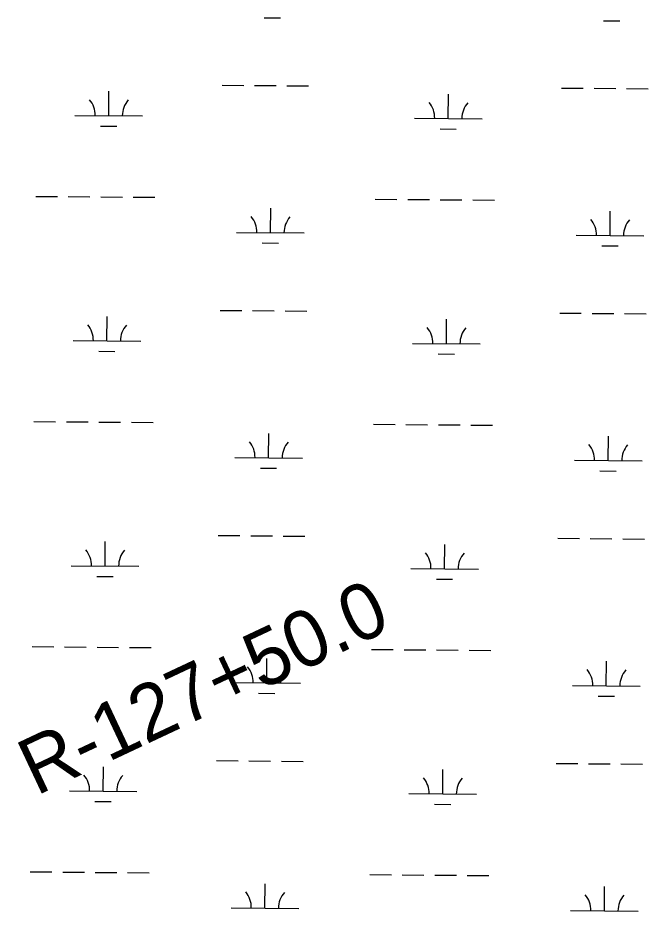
# Model space of a CAD drawing. Extents: x 3271442 to 3309282, y 752266 to 777610.
# Drawn here: x 3301872 to 3302804, y 759510 to 760830 of the extents above; entities that cross this region are included whole.
import ezdxf

# ---------------------------------------------------------------- set-up
doc = ezdxf.new("R2010")
doc.units = 0
doc.layers.add('V-RIVR-RANG-IDEN', color=7, linetype='Continuous')
doc.layers.add('V-WETL-SWMP', color=7, linetype='Continuous')

msp = doc.modelspace()

# ---------------------------------------------------------------- linework, layer by layer
at = {"layer": 'V-WETL-SWMP'}
for p, q in [((3302236.2, 760830), (3302260.2, 760829.9)), ((3302738.1, 760825.9), (3302762.1, 760825.7)), ((3302006.5, 760685.5), (3302006.8, 760721.5)), ((3302174, 760730.6), (3302206, 760730.3)), ((3302222, 760730.2), (3302254, 760729.9)), ((3302270, 760729.8), (3302302, 760729.5)), ((3302675.9, 760726.4), (3302707.9, 760726.2)), ((3302723.9, 760726), (3302755.9, 760725.8)), ((3302771.9, 760725.6), (3302803.9, 760725.4)), ((3302508.4, 760681.4), (3302508.7, 760717.4)), ((3301956.5, 760685.9), (3302056.5, 760685.1)), ((3302458.4, 760681.8), (3302558.4, 760681)), ((3301994.4, 760670.2), (3302018.4, 760670)), ((3302496.3, 760666), (3302520.3, 760665.8)), ((3301898.7, 760566.3), (3301930.7, 760566.1)), ((3301946.7, 760565.9), (3301978.7, 760565.7)), ((3301994.7, 760565.5), (3302026.7, 760565.3)), ((3302042.7, 760565.1), (3302074.7, 760564.9)), ((3302400.6, 760562.2), (3302432.6, 760561.9)), ((3302448.6, 760561.8), (3302480.6, 760561.5)), ((3302496.6, 760561.4), (3302528.6, 760561.1)), ((3302245.6, 760512.7), (3302245.9, 760548.7)), ((3302544.6, 760561), (3302576.6, 760560.7)), ((3302747.5, 760508.6), (3302747.8, 760544.6)), ((3302195.6, 760513.1), (3302295.6, 760512.3)), ((3302697.5, 760509), (3302797.5, 760508.2)), ((3302233.5, 760497.4), (3302257.5, 760497.2)), ((3302735.4, 760493.3), (3302759.4, 760493.1)), ((3302171.2, 760397.9), (3302203.2, 760397.6)), ((3302219.2, 760397.5), (3302251.2, 760397.2)), ((3302267.2, 760397.1), (3302299.2, 760396.8)), ((3302673.1, 760393.8), (3302705.1, 760393.5)), ((3302721.1, 760393.4), (3302753.1, 760393.1)), ((3302769.1, 760393), (3302801.1, 760392.7)), ((3302003.8, 760352.8), (3302004.1, 760388.8)), ((3302505.7, 760348.7), (3302506, 760384.7)), ((3301953.8, 760353.3), (3302053.8, 760352.4)), ((3301991.7, 760337.5), (3302015.7, 760337.3)), ((3302455.7, 760349.1), (3302555.7, 760348.3)), ((3302493.6, 760333.4), (3302517.6, 760333.2)), ((3301896, 760233.7), (3301928, 760233.4)), ((3301944, 760233.3), (3301976, 760233)), ((3301992, 760232.9), (3302024, 760232.6)), ((3302040, 760232.5), (3302072, 760232.2)), ((3302397.9, 760229.5), (3302429.9, 760229.3)), ((3302445.9, 760229.1), (3302477.9, 760228.9)), ((3302493.9, 760228.7), (3302525.9, 760228.5)), ((3302541.9, 760228.3), (3302573.9, 760228.1)), ((3302242.9, 760180.1), (3302243.2, 760216.1)), ((3302744.8, 760175.9), (3302745.1, 760211.9)), ((3302192.9, 760180.5), (3302292.9, 760179.6)), ((3302694.8, 760176.3), (3302794.8, 760175.5)), ((3302230.7, 760164.7), (3302254.7, 760164.5)), ((3302732.6, 760160.6), (3302756.6, 760160.4)), ((3302168.5, 760065.2), (3302200.5, 760065)), ((3302216.5, 760064.8), (3302248.5, 760064.6)), ((3302264.5, 760064.4), (3302296.5, 760064.2)), ((3302670.4, 760061.1), (3302702.4, 760060.8)), ((3302718.4, 760060.7), (3302750.4, 760060.4)), ((3302766.4, 760060.3), (3302798.4, 760060)), ((3302001.1, 760020.2), (3302001.4, 760056.2)), ((3302503, 760016), (3302503.3, 760052)), ((3301951.1, 760020.6), (3302051.1, 760019.8)), ((3302453, 760016.5), (3302553, 760015.6)), ((3301988.9, 760004.8), (3302012.9, 760004.6)), ((3302490.8, 760000.7), (3302514.8, 760000.5)), ((3301893.2, 759901), (3301925.2, 759900.7)), ((3301941.2, 759900.6), (3301973.2, 759900.3)), ((3301989.2, 759900.2), (3302021.2, 759899.9)), ((3302037.2, 759899.8), (3302069.2, 759899.5)), ((3302395.1, 759896.9), (3302427.1, 759896.6)), ((3302443.1, 759896.5), (3302475.1, 759896.2)), ((3302491.1, 759896.1), (3302523.1, 759895.8)), ((3302539.1, 759895.7), (3302571.1, 759895.4)), ((3302240.1, 759847.4), (3302240.4, 759883.4)), ((3302742, 759843.3), (3302742.3, 759879.3)), ((3302190.1, 759847.8), (3302290.1, 759847)), ((3302692, 759843.7), (3302792, 759842.8)), ((3302228, 759832.1), (3302252, 759831.9)), ((3302729.9, 759827.9), (3302753.9, 759827.7)), ((3302165.8, 759732.6), (3302197.8, 759732.3)), ((3302213.8, 759732.2), (3302245.8, 759731.9)), ((3302261.8, 759731.8), (3302293.8, 759731.5)), ((3301998.3, 759687.5), (3301998.6, 759723.5)), ((3302500.2, 759683.4), (3302500.5, 759719.4)), ((3302667.7, 759728.4), (3302699.7, 759728.2)), ((3302715.7, 759728), (3302747.7, 759727.8)), ((3302763.7, 759727.6), (3302795.7, 759727.4)), ((3301948.3, 759687.9), (3302048.3, 759687.1)), ((3302450.2, 759683.8), (3302550.2, 759683)), ((3301986.2, 759672.2), (3302010.2, 759672)), ((3302488.1, 759668), (3302512.1, 759667.8)), ((3301890.5, 759568.3), (3301922.5, 759568.1)), ((3301938.5, 759567.9), (3301970.5, 759567.7)), ((3301986.5, 759567.5), (3302018.5, 759567.3)), ((3302034.5, 759567.1), (3302066.5, 759566.9)), ((3302392.4, 759564.2), (3302424.4, 759563.9)), ((3302440.4, 759563.8), (3302472.4, 759563.5)), ((3302488.4, 759563.4), (3302520.4, 759563.1)), ((3302536.4, 759563), (3302568.4, 759562.7)), ((3302237.4, 759514.7), (3302237.7, 759550.7)), ((3302739.3, 759510.6), (3302739.6, 759546.6)), ((3302187.4, 759515.1), (3302287.4, 759514.3)), ((3302689.3, 759511), (3302789.3, 759510.2))]:
    msp.add_line(p, q, dxfattribs=at)
for centre, start, end in [((3301951.3, 760686.4), 358.7563, 40.2999), ((3302061.8, 760685.5), 138.7563, 180.2999), ((3302453.2, 760682.3), 358.7563, 40.2999), ((3302563.7, 760681.4), 138.7563, 180.2999), ((3302190.4, 760513.6), 358.7563, 40.2999), ((3302300.8, 760512.7), 138.7563, 180.2999), ((3302692.3, 760509.5), 358.7563, 40.2999), ((3302802.7, 760508.6), 138.7563, 180.2999), ((3301948.6, 760353.8), 358.7563, 40.2999), ((3302059.1, 760352.9), 138.7563, 180.2999), ((3302450.5, 760349.6), 358.7563, 40.2999), ((3302560.9, 760348.7), 138.7563, 180.2999), ((3302187.6, 760181), 358.7563, 40.2999), ((3302298.1, 760180.1), 138.7563, 180.2999), ((3302689.5, 760176.8), 358.7563, 40.2999), ((3302800, 760175.9), 138.7563, 180.2999), ((3301945.8, 760021.1), 358.7563, 40.2999), ((3302056.3, 760020.2), 138.7563, 180.2999), ((3302447.7, 760017), 358.7563, 40.2999), ((3302558.2, 760016.1), 138.7563, 180.2999), ((3302184.9, 759848.3), 358.7563, 40.2999), ((3302295.4, 759847.4), 138.7563, 180.2999), ((3302686.8, 759844.2), 358.7563, 40.2999), ((3302797.3, 759843.3), 138.7563, 180.2999), ((3301943.1, 759688.4), 358.7563, 40.2999), ((3302053.6, 759687.5), 138.7563, 180.2999), ((3302445, 759684.3), 358.7563, 40.2999), ((3302555.5, 759683.4), 138.7563, 180.2999), ((3302182.1, 759515.7), 358.7563, 40.2999), ((3302292.6, 759514.7), 138.7563, 180.2999), ((3302684, 759511.5), 358.7563, 40.2999), ((3302794.5, 759510.6), 138.7563, 180.2999)]:
    msp.add_arc(centre, 35.2, start, end, dxfattribs=at)

# ---------------------------------------------------------------- texts
at = {"layer": 'V-RIVR-RANG-IDEN'}
msp.add_text('R-127+50.0', height=83, rotation=25.1706, dxfattribs=at).set_placement((3301899.3, 759680.1))

doc.saveas('drawing.dxf')
